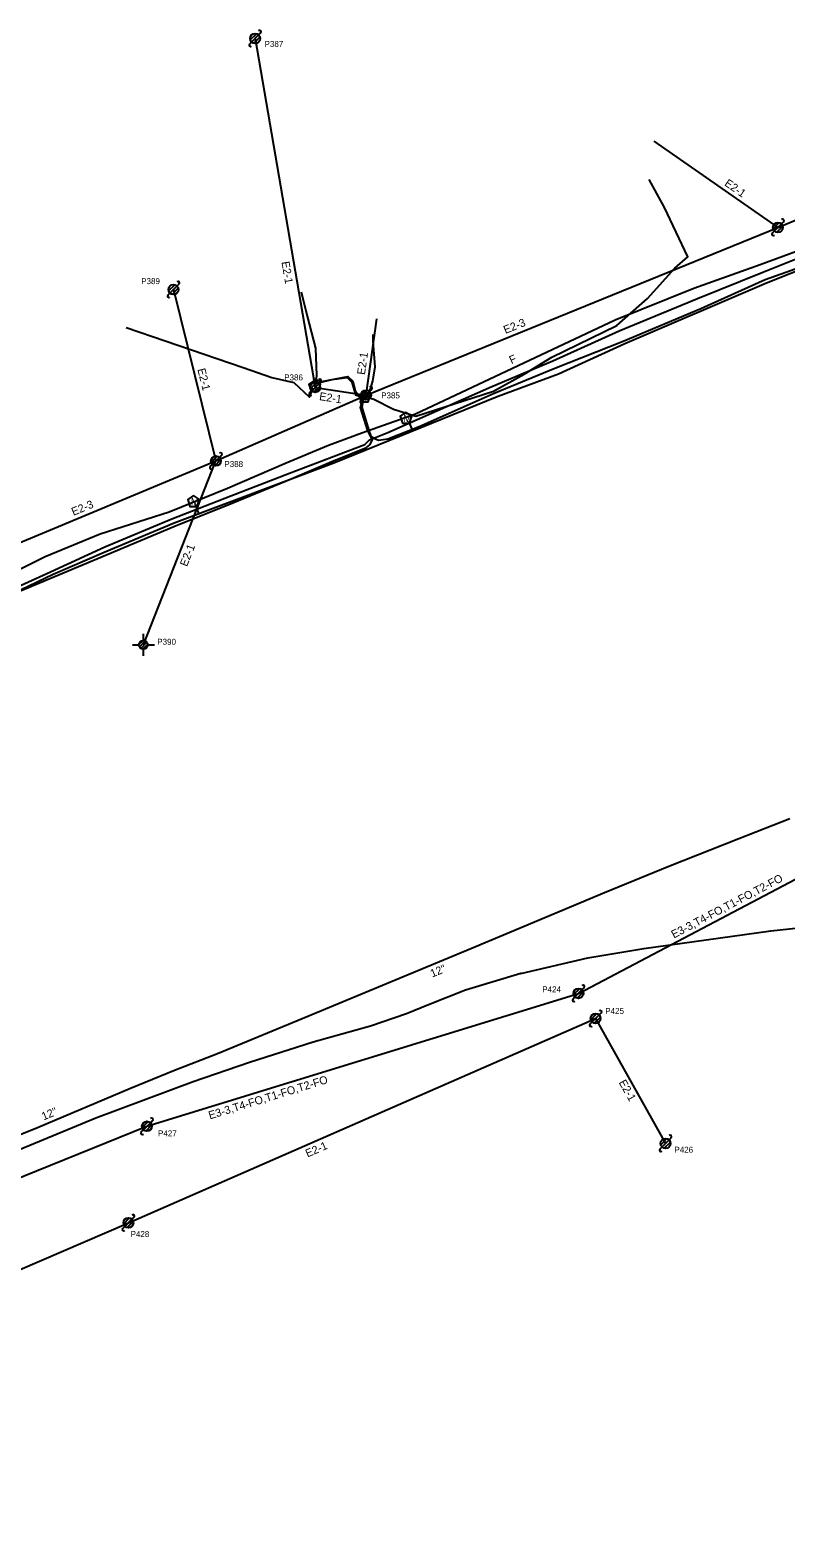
# Model space of a CAD drawing. Extents: x 1741604 to 1825760, y 1164229 to 1194908.
# Drawn here: x 1817768 to 1818146, y 1191687 to 1192442 of the extents above; entities that cross this region are included whole.
import ezdxf

# ---------------------------------------------------------------- set-up
doc = ezdxf.new("R2010")
doc.units = 0
for name, color, linetype in [('RD_EX_SU_H2O', 7, 'Continuous'), ('RD_EX_SU_Ovhd', 7, 'Continuous'), ('RD_EX_SU_Pole', 7, 'Continuous'), ('RD_EX_SU_Telecom', 7, 'Continuous'), ('RD_EX_SU_TX_H2O', 7, 'Continuous'), ('RD_EX_SU_TX_Pole', 7, 'Continuous'), ('RD_EX_SU_TX_Telecom', 7, 'Continuous')]:
    doc.layers.add(name, color=color, linetype=linetype)

# ---------------------------------------------------------------- blocks, each defined once
blk = doc.blocks.new('SUE_TPP')
at = {"layer": 'RD_EX_SU_Telecom'}
blk.add_lwpolyline([(0, 3), (-2.85, 0.93), (-1.76, -2.43), (1.76, -2.43), (2.85, 0.93)], close=True, dxfattribs=at)
blk.add_text('T', height=3.75, dxfattribs=at).set_placement((-1.25, -1.88))
blk = doc.blocks.new('SUE_WM')
at = {"layer": 'RD_EX_SU_H2O'}
blk.add_lwpolyline([(0, 3.05), (-2.9, 0.94), (-1.79, -2.47), (1.79, -2.47), (2.9, 0.94)], close=True, dxfattribs=at)
blk.add_text('M', height=3.75, dxfattribs=at).set_placement((-1.43, -1.88))
blk = doc.blocks.new('SUE_PP')
at = {"layer": 'RD_EX_SU_Pole'}
for p, q in [((-2.41, -0.65), (0.65, 2.41)), ((-1.77, -1.77), (1.77, 1.77)), ((-0.65, -2.41), (2.41, 0.65)), ((1.77, 1.77), (2.83, 2.83)), ((-2.83, -2.83), (-1.77, -1.77))]:
    blk.add_line(p, q, dxfattribs=at)
blk.add_circle((0, 0), 2.5, dxfattribs=at)
for centre, start, end in [((2.3, 3.36), 315, 135), ((-2.3, -3.36), 135, 315)]:
    blk.add_arc(centre, 0.75, start, end, dxfattribs=at)

msp = doc.modelspace()

# ---------------------------------------------------------------- linework, layer by layer
at = {"layer": 'RD_EX_SU_H2O'}
for p, q in [((1817957.35, 1192246.39), (1817959.31, 1192241.54)), ((1817850.5, 1192204.64), (1817852.2, 1192200.11))]:
    msp.add_line(p, q, dxfattribs=at)
for points in [[(1817919.89, 1192225.52), (1818001.76, 1192258.79), (1818032.34, 1192270.1), (1818065.6, 1192285.2), (1818136.49, 1192315.69), (1818186.05, 1192335.36)], [(1817603.08, 1192092.32), (1817620.02, 1192099.77), (1817650.94, 1192113.53), (1817709.9, 1192137.99), (1817738.54, 1192150.25), (1817779.5, 1192169.8), (1817804.96, 1192180.86), (1817840.04, 1192195.55), (1817919.89, 1192225.52)], [(1817290.58, 1191687.44), (1817327.9, 1191702.6), (1817379.73, 1191725.92), (1817433.3, 1191747.67), (1817504.45, 1191777.59), (1817530.48, 1191788.26), (1817555.69, 1191799.45), (1817583.92, 1191811.86), (1817604.7, 1191821.97), (1817619.34, 1191829.68), (1817637.32, 1191837.29), (1817672.18, 1191851.27), (1817721.7, 1191872.69), (1817747.83, 1191883.31), (1817771.68, 1191892.89), (1817818.2, 1191912.56), (1817840.13, 1191921.49), (1817861.72, 1191929.84), (1817906.97, 1191948.58), (1817990.53, 1191983.2), (1818055.4, 1192010.53), (1818087.53, 1192023.65), (1818122.59, 1192037.5), (1818148.22, 1192047.45)]]:
    msp.add_lwpolyline(points, dxfattribs=at)
at = {"layer": 'RD_EX_SU_Ovhd'}
for p, q in [((1817880.53, 1192437.94), (1817910.62, 1192263.32)), ((1818142.23, 1192343.38), (1818250.43, 1192389.02)), ((1818080.04, 1192386.52), (1818142.23, 1192343.38)), ((1817936.09, 1192259.49), (1818142.23, 1192343.38)), ((1817839.67, 1192312.27), (1817860.95, 1192226.48)), ((1817936.09, 1192259.49), (1817941.48, 1192297.57)), ((1817910.62, 1192263.32), (1817936.09, 1192259.49)), ((1817860.95, 1192226.48), (1817936.09, 1192259.49)), ((1817693.36, 1192156.82), (1817860.95, 1192226.48)), ((1817824.62, 1192134.43), (1817860.95, 1192226.48)), ((1818042.36, 1191959.98), (1818236.29, 1192062.12)), ((1817826.41, 1191893.44), (1818042.36, 1191959.98)), ((1817817.11, 1191845.13), (1818050.96, 1191947.42)), ((1818050.96, 1191947.42), (1818085.96, 1191884.87)), ((1817593.59, 1191799.46), (1817826.41, 1191893.44)), ((1817529.94, 1191721.43), (1817817.11, 1191845.13))]:
    msp.add_line(p, q, dxfattribs=at)
at = {"layer": 'RD_EX_SU_Pole'}
for p, q in [((1818139.81, 1192342.73), (1818142.87, 1192345.79)), ((1818140.46, 1192341.61), (1818144, 1192345.14)), ((1818141.58, 1192340.96), (1818144.64, 1192344.02)), ((1818144, 1192345.14), (1818145.06, 1192346.2)), ((1818139.4, 1192340.55), (1818140.46, 1192341.61)), ((1817837.26, 1192311.63), (1817840.32, 1192314.69)), ((1817837.91, 1192310.51), (1817841.44, 1192314.04)), ((1817839.03, 1192309.86), (1817842.09, 1192312.92)), ((1817841.44, 1192314.04), (1817842.5, 1192315.1)), ((1817836.85, 1192309.45), (1817837.91, 1192310.51)), ((1817907.8, 1192260.5), (1817908.86, 1192261.56)), ((1817908.21, 1192262.68), (1817911.27, 1192265.74)), ((1817908.86, 1192261.56), (1817912.39, 1192265.09)), ((1817909.98, 1192260.91), (1817913.04, 1192263.97)), ((1817912.39, 1192265.09), (1817913.45, 1192266.15)), ((1817933.67, 1192258.84), (1817936.74, 1192261.9)), ((1817934.32, 1192257.72), (1817937.86, 1192261.26)), ((1817935.44, 1192257.07), (1817938.5, 1192260.14)), ((1817937.86, 1192261.26), (1817938.92, 1192262.32)), ((1817933.26, 1192256.66), (1817934.32, 1192257.72)), ((1817858.12, 1192223.65), (1817859.18, 1192224.71)), ((1817858.53, 1192225.83), (1817861.59, 1192228.89)), ((1817859.18, 1192224.71), (1817862.71, 1192228.25)), ((1817860.3, 1192224.06), (1817863.36, 1192227.13)), ((1817862.71, 1192228.25), (1817863.77, 1192229.31)), ((1817824.62, 1192136.64), (1817824.62, 1192139.96)), ((1817819.1, 1192134.43), (1817822.41, 1192134.43)), ((1817822.41, 1192134.56), (1817824.5, 1192136.64)), ((1817822.66, 1192133.4), (1817825.66, 1192136.39)), ((1817823.31, 1192132.64), (1817826.42, 1192135.73)), ((1817824.32, 1192132.23), (1817826.82, 1192134.72)), ((1817824.62, 1192128.9), (1817824.62, 1192132.21)), ((1817826.84, 1192134.43), (1817830.15, 1192134.43)), ((1818039.53, 1191957.15), (1818040.59, 1191958.21)), ((1818039.94, 1191959.33), (1818043, 1191962.39)), ((1818040.59, 1191958.21), (1818044.12, 1191961.74)), ((1818041.71, 1191957.56), (1818044.77, 1191960.62)), ((1818044.12, 1191961.74), (1818045.19, 1191962.8)), ((1818052.73, 1191949.18), (1818053.79, 1191950.24)), ((1818048.13, 1191944.59), (1818049.19, 1191945.65)), ((1818048.55, 1191946.77), (1818051.61, 1191949.83)), ((1818049.19, 1191945.65), (1818052.73, 1191949.18)), ((1818050.31, 1191945), (1818053.37, 1191948.06)), ((1817823.58, 1191890.61), (1817824.64, 1191891.67)), ((1817824, 1191892.79), (1817827.06, 1191895.86)), ((1817824.64, 1191891.67), (1817828.18, 1191895.21)), ((1817825.76, 1191891.03), (1817828.83, 1191894.09)), ((1817828.18, 1191895.21), (1817829.24, 1191896.27)), ((1817814.69, 1191844.48), (1817817.75, 1191847.55)), ((1817815.34, 1191843.36), (1817818.87, 1191846.9)), ((1817816.46, 1191842.72), (1817819.52, 1191845.78)), ((1817818.87, 1191846.9), (1817819.93, 1191847.96)), ((1817814.28, 1191842.3), (1817815.34, 1191843.36))]:
    msp.add_line(p, q, dxfattribs=at)
for centre, radius in [((1818142.23, 1192343.38), 2.5), ((1817839.67, 1192312.27), 2.5), ((1817910.62, 1192263.32), 2.5), ((1817936.09, 1192259.49), 2.5), ((1817860.95, 1192226.48), 2.5), ((1817824.62, 1192134.43), 2.22), ((1818042.36, 1191959.98), 2.5), ((1818050.96, 1191947.42), 2.5), ((1817826.41, 1191893.44), 2.5), ((1817817.11, 1191845.13), 2.5)]:
    msp.add_circle(centre, radius, dxfattribs=at)
for centre, start, end in [((1818144.53, 1192346.74), 315, 135), ((1818139.93, 1192340.02), 135, 315), ((1817841.97, 1192315.63), 315, 135), ((1817837.38, 1192308.92), 135, 315), ((1817912.92, 1192266.68), 315, 135), ((1817908.33, 1192259.97), 135, 315), ((1817938.39, 1192262.85), 315, 135), ((1817933.79, 1192256.13), 135, 315), ((1817863.24, 1192229.84), 315, 135), ((1817858.65, 1192223.12), 135, 315), ((1818044.66, 1191963.34), 315, 135), ((1818040.06, 1191956.62), 135, 315), ((1818053.26, 1191950.77), 315, 135), ((1818048.66, 1191944.06), 135, 315), ((1817828.71, 1191896.8), 315, 135), ((1817824.11, 1191890.08), 135, 315), ((1817819.4, 1191848.49), 315, 135), ((1817814.81, 1191841.77), 135, 315)]:
    msp.add_arc(centre, 0.75, start, end, dxfattribs=at)
at = {"layer": 'RD_EX_SU_Telecom'}
for points in [[(1817936, 1192258.55), (1817940.03, 1192257.37), (1817949.73, 1192252.4), (1817961.05, 1192248.9), (1817999.88, 1192261.37), (1818015.17, 1192270), (1818029.09, 1192278.47), (1818061.5, 1192294.29), (1818076.99, 1192307.74), (1818090.57, 1192323.03), (1818097.15, 1192328.58), (1818085.45, 1192353.31), (1818077.78, 1192367.34)], [(1817756.18, 1192169.04), (1817775.46, 1192178.67), (1817803, 1192190.08), (1817837.45, 1192201.06), (1817866.72, 1192212.83), (1817896.05, 1192225.53), (1817917.33, 1192234.42), (1817933.96, 1192240.52), (1817960.76, 1192250.08), (1818060.7, 1192297.1), (1818100.08, 1192312.96), (1818133.32, 1192324.89), (1818155.99, 1192333.17)], [(1817757.92, 1192161.74), (1817778.21, 1192170.9), (1817805.35, 1192183.47), (1817838.88, 1192197.46), (1817868.39, 1192209), (1817897.73, 1192220.35), (1817918.7, 1192228.32), (1817935.37, 1192234.73), (1817937.84, 1192237.08), (1817946.88, 1192240.79), (1817961.6, 1192247.19), (1817998.99, 1192263.7), (1818029.58, 1192276.62), (1818062.69, 1192291.61), (1818101.93, 1192307.85), (1818134.62, 1192321.02), (1818157.09, 1192330.07)], [(1817934.81, 1192258.18), (1817933.91, 1192253.42), (1817937.4, 1192241.77), (1817938.43, 1192238.84), (1817940.02, 1192237.96), (1817942.26, 1192236.87), (1817946.88, 1192237.62), (1817962.72, 1192243.73), (1818000.22, 1192260.36), (1818030.58, 1192272.88), (1818064.81, 1192286.44), (1818103.64, 1192302.74), (1818135.84, 1192317.24), (1818158.76, 1192325.47)], [(1817903.59, 1192311.2), (1817906.67, 1192298.93), (1817910.78, 1192282.91), (1817911.33, 1192269.34), (1817910.82, 1192264.18)], [(1817816.06, 1192293.35), (1817874.59, 1192273.3), (1817888.85, 1192268.3), (1817899.88, 1192265.73), (1817907.69, 1192258.45), (1817909.66, 1192263.13)], [(1817936.4, 1192258.66), (1817937.34, 1192259.48), (1817939.42, 1192266.42), (1817940.56, 1192273.66), (1817939.63, 1192286.44), (1817939.64, 1192289.7)], [(1817909.66, 1192267.75), (1817913.81, 1192266.33), (1817926.91, 1192268.81), (1817929.38, 1192266.46), (1817930.61, 1192261.59), (1817932.25, 1192259.43), (1817935.21, 1192259.07)], [(1817911.25, 1192263.86), (1817913, 1192265.69), (1817919.12, 1192267.32), (1817926.63, 1192268.24), (1817928.93, 1192265.84), (1817930.71, 1192259.55), (1817932.26, 1192259.04), (1817935.18, 1192258.84)], [(1817758.3, 1192159.49), (1817806.48, 1192179.71), (1817839.85, 1192193.68), (1817869.39, 1192205.5), (1817898.6, 1192217.45), (1817918.99, 1192226.13), (1817936.23, 1192233.13), (1817937.89, 1192234.49), (1817939.37, 1192237.01), (1817936.9, 1192241.48), (1817933.32, 1192253.2), (1817934.23, 1192257.16), (1817934.56, 1192259.01), (1817935.25, 1192259.13)], [(1817602.59, 1191803.74), (1817602.36, 1191807.55), (1817601.98, 1191813.89), (1817607.35, 1191816.97), (1817613.78, 1191819.5), (1817634.64, 1191827.05), (1817657.81, 1191837.65), (1817677.89, 1191846.75), (1817698.52, 1191855.49), (1817748.3, 1191875.94), (1817800.86, 1191897.65), (1817849.53, 1191915.84), (1817877.68, 1191925.46), (1817909.51, 1191935.77), (1817938.3, 1191943.74), (1817956.33, 1191949.93), (1817967.3, 1191954.36), (1817985.76, 1191961.8), (1818013.59, 1191970.02), (1818013.59, 1191969.99), (1818047.13, 1191977.75), (1818075.01, 1191982.37), (1818138.7, 1191991.3), (1818189.88, 1191996.77)]]:
    msp.add_lwpolyline(points, dxfattribs=at)

# ---------------------------------------------------------------- block references
at = {"layer": 'RD_EX_SU_H2O'}
for p in [(1817956.02, 1192247.92), (1817849.73, 1192206.21)]:
    msp.add_blockref('SUE_WM', p, dxfattribs=at)
at = {"layer": 'RD_EX_SU_Pole'}
for p in [(1817880.53, 1192437.94), (1818085.96, 1191884.87)]:
    msp.add_blockref('SUE_PP', p, dxfattribs=at)
at = {"layer": 'RD_EX_SU_Telecom'}
for p in [(1817910.35, 1192263.91), (1817935.37, 1192258.49)]:
    msp.add_blockref('SUE_TPP', p, dxfattribs=at)

# ---------------------------------------------------------------- texts
at = {"layer": 'RD_EX_SU_Ovhd'}
for s, rotation, p in [('E2-1', 325.24951, (1818115.11, 1192364.62)), ('E2-1', 279.78066, (1817893.72, 1192326.06)), ('E2-3', 22.14388, (1818005.83, 1192290.03)), ('E2-1', 81.94795, (1817935.47, 1192269.42)), ('E2-1', 283.92435, (1817851.64, 1192272.34)), ('E2-1', 351.43188, (1817912.44, 1192256.98)), ('E2-3', 22.57117, (1817789.61, 1192198.99)), ('E2-1', 68.46648, (1817846.42, 1192173.32)), ('E3-3,T4-FO,T1-FO,T2-FO', 27.77576, (1818090.12, 1191987.4)), ('E3-3,T4-FO,T1-FO,T2-FO', 17.12452, (1817857.91, 1191896.87)), ('E2-1', 299.23367, (1818062.42, 1191915.4)), ('E2-1', 23.62406, (1817906.77, 1191877.8))]:
    msp.add_text(s, height=4, rotation=rotation, dxfattribs=at).set_placement(p)
at = {"layer": 'RD_EX_SU_TX_H2O'}
for rotation, p in [(22.50897, (1817969.17, 1191967.86)), (22.921, (1817774.67, 1191896.33))]:
    msp.add_text('12"', height=4, rotation=rotation, dxfattribs=at).set_placement(p)
at = {"layer": 'RD_EX_SU_TX_Pole'}
for s, p in [('P387', (1817885.27, 1192433.71)), ('P389', (1817823.53, 1192314.99)), ('P386', (1817895.1, 1192266.79)), ('P385', (1817943.63, 1192257.78)), ('P388', (1817865.14, 1192223.44)), ('P390', (1817831.57, 1192134.46)), ('P424', (1818024.25, 1191960.47)), ('P425', (1818055.78, 1191949.7)), ('P427', (1817831.94, 1191888.36)), ('P426', (1818090.38, 1191880.2)), ('P428', (1817818.23, 1191838.01))]:
    msp.add_text(s, height=3, dxfattribs=at).set_placement(p)
at = {"layer": 'RD_EX_SU_TX_Telecom'}
msp.add_text('F', height=4, rotation=25.19801, dxfattribs=at).set_placement((1818008.84, 1192274.91))

doc.saveas('drawing.dxf')
